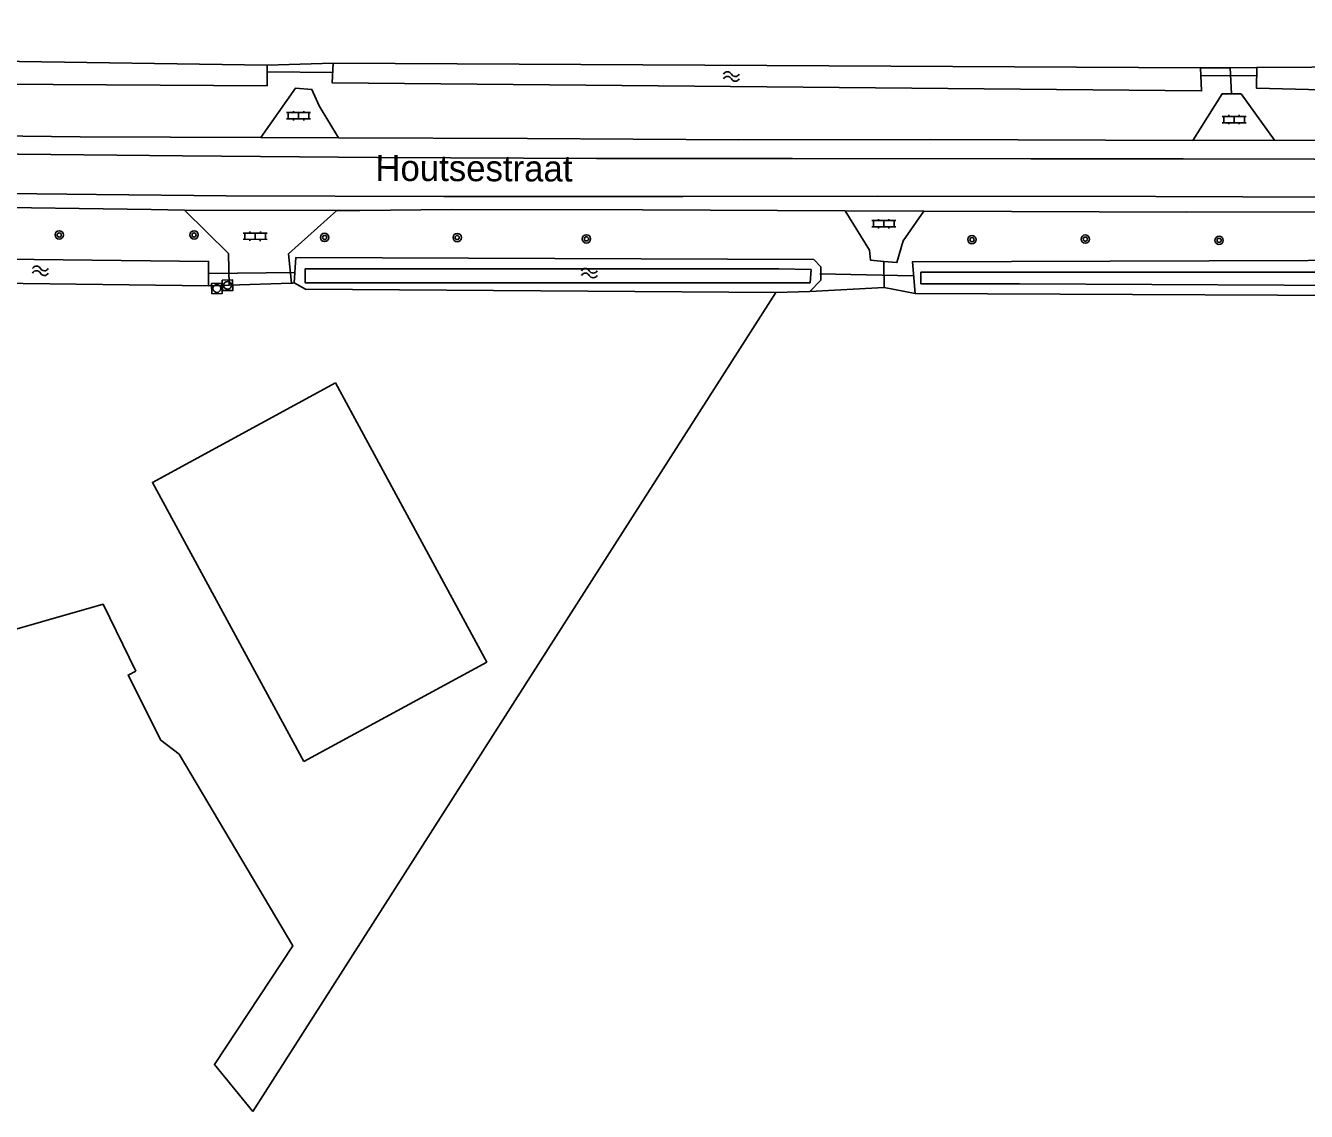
# Model space of a CAD drawing. Extents: x 133000 to 136000, y 400500 to 403500.
# Drawn here: x 135240.8 to 135364, y 402365 to 402469.4 of the extents above; entities that cross this region are included whole.
import ezdxf

# ---------------------------------------------------------------- set-up
doc = ezdxf.new("R2010")
doc.units = 0
for name, color, linetype in [('gg-afsc-draadraster', 7, 'Continuous'), ('gg-afsc-lijn draadraster', 7, 'Continuous'), ('gg-anno-openbare ruimte label', 7, 'Continuous'), ('gg-bbg-bijgebouw', 7, 'Continuous'), ('gg-knt-bronhoudergrens', 7, 'Continuous'), ('gg-knt-verharding', 7, 'Continuous'), ('gg-knt-verharding nz', 7, 'Continuous'), ('gg-kntw-bovenkant insteek waterloop', 7, 'Continuous'), ('gg-kntw-waterlijn', 7, 'Continuous'), ('gg-kwrk-duiker nz buis', 7, 'Continuous'), ('gt-grn-groengrens', 7, 'Continuous'), ('gt-grn-weggrens', 7, 'Continuous'), ('gt-symb-boom', 7, 'Continuous'), ('gt-symb-klinker verharding', 7, 'Continuous'), ('gt-symb-rioolschacht', 7, 'Continuous'), ('gt-symb-watersymbool', 7, 'Continuous')]:
    doc.layers.add(name, color=color, linetype=linetype)

# ---------------------------------------------------------------- blocks, each defined once
blk = doc.blocks.new('gt0-WA')
at = {"layer": 'gt-symb-watersymbool'}
for centre, start, end in [((-0.32, 0.02), 28.0725, 151.9275), ((0.43, 0.42), 208.0725, 331.9275), ((-0.32, -0.43), 28.0725, 151.9275), ((0.43, -0.03), 208.0725, 331.9275)]:
    blk.add_arc(centre, 0.425, start, end, dxfattribs=at)
blk = doc.blocks.new('gt0-BOOM')
at = {"layer": 'gt-symb-boom'}
for radius in [0.4, 0.2]:
    blk.add_circle((0, 0), radius, dxfattribs=at)
blk = doc.blocks.new('gt0-RS')
at = {"layer": 'gt-symb-rioolschacht'}
blk.add_lwpolyline([(-0.5, -0.5), (0.5, -0.5), (0.5, 0.5), (-0.5, 0.5)], close=True, dxfattribs=at)
blk.add_circle((0, 0), 0.375, dxfattribs=at)
blk = doc.blocks.new('gt0-KL1')
at = {"layer": 'gt-symb-klinker verharding'}
for p, q in [((-1.15, 0.3), (1.15, 0.3)), ((-1, -0.3), (-1, 0.3)), ((-0.5, 0.3), (-0.5, 0.45)), ((0, -0.3), (0, 0.3)), ((0.5, 0.3), (0.5, 0.45)), ((1, -0.3), (1, 0.3)), ((-1.15, -0.3), (1.15, -0.3)), ((-0.5, -0.45), (-0.5, -0.3)), ((0.5, -0.45), (0.5, -0.3))]:
    blk.add_line(p, q, dxfattribs=at)

msp = doc.modelspace()

# ---------------------------------------------------------------- linework, layer by layer
at = {"layer": 'gg-afsc-draadraster'}
for points in [[(135312.95, 402443.7), (135289.6, 402407.13), (135262.67, 402364.98)], [(135251.42, 402407.31), (135248.27, 402413.74), (135230.24, 402408.59), (135197.9, 402406.36)], [(135262.67, 402364.98), (135258.98, 402369.5), (135266.53, 402380.89), (135255.6, 402399.32)]]:
    msp.add_lwpolyline(points, dxfattribs=at)
at = {"layer": 'gg-afsc-lijn draadraster'}
for points in [[(135312.95, 402443.7), (135289.6, 402407.13), (135262.67, 402364.98)], [(135262.67, 402364.98), (135258.98, 402369.5), (135266.53, 402380.89), (135255.6, 402399.32)]]:
    msp.add_lwpolyline(points, dxfattribs=at)
at = {"layer": 'gg-bbg-bijgebouw'}
for points in [[(135267.59, 402398.62), (135253.02, 402425.45), (135270.63, 402435.03)], [(135267.59, 402398.62), (135285.17, 402408.18), (135270.63, 402435.03)]]:
    msp.add_lwpolyline(points, dxfattribs=at)
at = {"layer": 'gg-knt-bronhoudergrens'}
msp.add_lwpolyline([(135255.6, 402399.32), (135253.81, 402400.66), (135250.68, 402406.92), (135251.42, 402407.31)], dxfattribs=at)
at = {"layer": 'gg-knt-verharding'}
for p, q in [((135263.45, 402458.61), (135270.91, 402458.56)), ((135353.05, 402458.33), (135360.92, 402458.36)), ((135270.75, 402451.58), (135256.11, 402451.61)), ((135327.18, 402451.52), (135319.62, 402451.55))]:
    msp.add_line(p, q, dxfattribs=at)
for points in [[(135263.45, 402458.61), (135266.77, 402463.35), (135268.35, 402463.23), (135269.04, 402461.65), (135270.91, 402458.56)], [(135353.05, 402458.33), (135355.87, 402462.8), (135356.79, 402462.8)], [(135356.79, 402462.8), (135357.71, 402462.8), (135360.92, 402458.36)], [(135207.47, 402459.43), (135226.77, 402458.91), (135246.07, 402458.68), (135263.45, 402458.61)], [(135270.91, 402458.56), (135289.07, 402458.5), (135309.42, 402458.39), (135327.88, 402458.41), (135353.05, 402458.33)], [(135467.04, 402457.88), (135454.56, 402457.97), (135434.3, 402458.03), (135360.92, 402458.36)], [(135256.11, 402451.61), (135252.9, 402451.7), (135234.44, 402451.94), (135228.14, 402452)], [(135256.11, 402451.61), (135260.33, 402447.45), (135260.4, 402444.42)], [(135270.75, 402451.58), (135266.11, 402447.43), (135266.38, 402444.61)], [(135319.62, 402451.55), (135300.15, 402451.64), (135281.79, 402451.68), (135272.95, 402451.6), (135270.75, 402451.58)], [(135323.34, 402446.69), (135322.07, 402446.8), (135321.96, 402447.77), (135319.62, 402451.55)], [(135327.18, 402451.52), (135325.2, 402448.66), (135324.61, 402446.58), (135323.34, 402446.69)], [(135462.82, 402451.14), (135442.37, 402451.13), (135404.95, 402451.24), (135404.16, 402451.09), (135395.34, 402451.14), (135394.59, 402451.27), (135373.39, 402451.45), (135352.5, 402451.44), (135327.18, 402451.52)]]:
    msp.add_lwpolyline(points, dxfattribs=at)
at = {"layer": 'gg-knt-verharding nz'}
for points in [[(135377.33, 402456.48), (135352.12, 402456.56), (135337.48, 402456.56), (135314.56, 402456.58), (135295.72, 402456.6), (135274.65, 402456.68), (135255.9, 402456.83), (135236.91, 402457.05), (135217.79, 402457.36), (135207.3, 402457.65), (135198.91, 402458), (135190.48, 402458.47), (135182.04, 402458.99), (135173.63, 402459.55), (135165.23, 402460.16), (135156.83, 402460.87), (135150.59, 402461.45), (135142.19, 402462.3), (135133.88, 402463.23), (135112.89, 402465.77), (135093.96, 402468.07), (135082.57, 402469.36)], [(135374.62, 402452.84), (135349.51, 402452.92), (135322.72, 402452.98), (135304.01, 402452.95), (135281.03, 402452.95), (135260.11, 402453), (135247.65, 402453.12), (135233.26, 402453.3), (135218.85, 402453.64), (135208.59, 402453.96), (135200.49, 402454.29), (135192.29, 402454.69), (135184.05, 402455.17), (135175.9, 402455.72), (135161.72, 402456.77), (135153.52, 402457.5), (135145.44, 402458.26), (135137.34, 402459.08), (135129.3, 402459.98), (135120.92, 402460.98), (135104.19, 402463.13), (135082.12, 402465.88)]]:
    msp.add_lwpolyline(points, dxfattribs=at)
at = {"layer": 'gg-kntw-bovenkant insteek waterloop'}
for p, q in [((135206.88, 402466.4), (135264.04, 402465.57)), ((135270.38, 402465.77), (135353.81, 402465.31)), ((135258.4, 402444.36), (135227.46, 402444.73)), ((135316.23, 402443.8), (135312.95, 402443.7))]:
    msp.add_line(p, q, dxfattribs=at)
for points in [[(135264.04, 402465.57), (135264.04, 402463.58), (135238.28, 402463.73), (135206.81, 402464.47), (135206.88, 402466.4)], [(135353.81, 402465.31), (135353.9, 402463.09), (135270.3, 402463.86), (135270.38, 402465.77)], [(135469.06, 402462.96), (135461.3, 402463), (135375.42, 402462.93), (135359.18, 402463.36), (135359.23, 402465.33)], [(135469.28, 402464.93), (135462.91, 402465.02), (135375.12, 402465.42), (135359.23, 402465.33)], [(135258.4, 402444.36), (135258.41, 402446.7), (135227.65, 402447.05), (135227.46, 402444.73)], [(135266.66, 402444.62), (135266.82, 402447.07), (135316.61, 402446.89), (135317.29, 402446.18), (135317.29, 402444.89), (135316.23, 402443.8)], [(135396.79, 402446.88), (135383.15, 402446.84), (135326.11, 402446.67), (135326.36, 402443.62)], [(135312.95, 402443.7), (135267.74, 402444.04), (135266.66, 402444.62)], [(135396.46, 402444.02), (135382.09, 402443.36), (135326.36, 402443.62)]]:
    msp.add_lwpolyline(points, dxfattribs=at)
at = {"layer": 'gg-kntw-waterlijn'}
for points in [[(135316.37, 402445.93), (135316.26, 402444.65), (135300.62, 402444.65), (135267.7, 402444.65), (135267.7, 402445.98), (135289.25, 402445.98), (135313.25, 402445.98), (135316.37, 402445.93)], [(135395.74, 402445.63), (135395.74, 402444.64), (135374.57, 402444.36), (135336.38, 402444.54), (135326.92, 402444.54), (135326.92, 402445.65), (135341.36, 402445.65), (135365.62, 402445.65), (135380, 402445.65), (135395.74, 402445.63)]]:
    msp.add_lwpolyline(points, dxfattribs=at)
at = {"layer": 'gg-kwrk-duiker nz buis'}
for p, q in [((135264.04, 402464.93), (135270.35, 402464.86)), ((135353.84, 402464.58), (135359.21, 402464.53)), ((135266.73, 402445.64), (135258.4, 402445.54)), ((135326.17, 402445.32), (135317.19, 402445.49))]:
    msp.add_line(p, q, dxfattribs=at)
at = {"layer": 'gt-grn-groengrens'}
for p, q in [((135264.04, 402465.57), (135270.38, 402465.77)), ((135353.81, 402465.31), (135356.66, 402465.32)), ((135356.66, 402465.32), (135359.23, 402465.33)), ((135356.79, 402462.8), (135356.66, 402465.32)), ((135323.39, 402444.19), (135323.34, 402446.69)), ((135258.4, 402444.36), (135260.4, 402444.42)), ((135266.38, 402444.61), (135266.51, 402444.61)), ((135266.51, 402444.61), (135266.66, 402444.62)), ((135316.23, 402443.8), (135323.39, 402444.19)), ((135323.39, 402444.19), (135326.36, 402443.62))]:
    msp.add_line(p, q, dxfattribs=at)
at = {"layer": 'gt-grn-weggrens'}
msp.add_line((135260.4, 402444.42), (135266.38, 402444.61), dxfattribs=at)

# ---------------------------------------------------------------- block references
at = {"layer": 'gt-symb-boom'}
for p in [(135244.05, 402449.24), (135257.02, 402449.24), (135269.57, 402449), (135282.32, 402448.99), (135294.75, 402448.86), (135331.82, 402448.79), (135342.72, 402448.84), (135355.59, 402448.72)]:
    msp.add_blockref('gt0-BOOM', p, dxfattribs=at)
at = {"layer": 'gt-symb-klinker verharding'}
for p in [(135267.07, 402460.7), (135357.03, 402460.33), (135323.34, 402450.32)]:
    msp.add_blockref('gt0-KL1', p, dxfattribs=at)
at = {"layer": 'gt-symb-klinker verharding', "rotation": -0.5729386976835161}
msp.add_blockref('gt0-KL1', (135262.89, 402449.11), dxfattribs=at)
at = {"layer": 'gt-symb-rioolschacht'}
for p, rotation in [((135260.24, 402444.4), 1.088488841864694), ((135259.21, 402444.09), 0.8020885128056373)]:
    msp.add_blockref('gt0-RS', p, dxfattribs=dict(at, rotation=rotation))
at = {"layer": 'gt-symb-watersymbool'}
for p, rotation in [((135308.63, 402464.48), -0.2864765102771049), ((135242.19, 402445.8), -0.6875163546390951)]:
    msp.add_blockref('gt0-WA', p, dxfattribs=dict(at, rotation=rotation))
msp.add_blockref('gt0-WA', (135294.97, 402445.58), dxfattribs=at)

# ---------------------------------------------------------------- texts
at = {"layer": 'gg-anno-openbare ruimte label'}
msp.add_text('Houtsestraat', height=2.5, rotation=359.8, dxfattribs=at).set_placement((135274.45, 402454.44))

doc.saveas('drawing.dxf')
